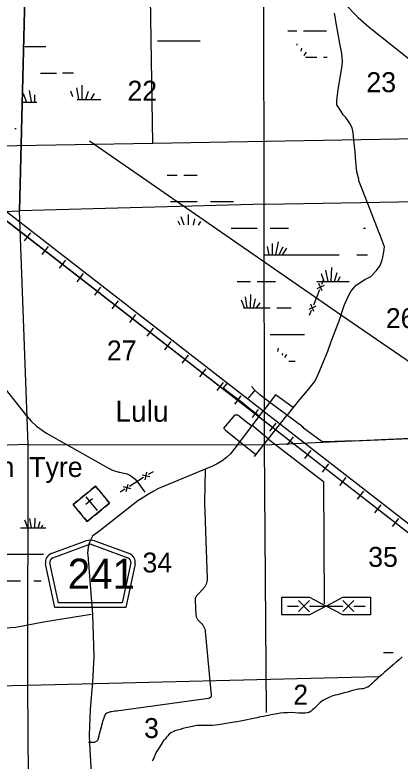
# Model space of a CAD drawing. Extents: x 2480962 to 2688785, y 277103 to 599240.
# Drawn here: x 2597690 to 2606370, y 400819 to 417658 of the extents above; entities that cross this region are included whole.
import ezdxf

# ---------------------------------------------------------------- set-up
doc = ezdxf.new("R2010")
doc.units = 0
for name, color, linetype in [('Communities and Subdivisions Names without Post Office', 7, 'Continuous'), ('County Routes Highway Center Lines', 7, 'Continuous'), ('Culture', 7, 'Continuous'), ('Culture Text', 7, 'Continuous'), ('Divided_Highway', 7, 'Continuous'), ('Local Roads Improved', 7, 'Continuous'), ('Local Roads Paved', 7, 'Continuous'), ('Local Roads Related Cells', 7, 'Continuous'), ('Narrow River Creek and Branch and Slough', 7, 'Continuous'), ('Railroads', 7, 'Continuous'), ('Roadshields County Roads', 7, 'Continuous'), ('Section Lines', 7, 'Continuous'), ('Section Numbers', 7, 'Continuous'), ('State Routes Highway Center Lines', 7, 'Continuous'), ('Swamps', 7, 'Continuous'), ('Township and Range lines', 7, 'Continuous'), ('Uninventoried Roads and Features', 7, 'Continuous')]:
    doc.layers.add(name, color=color, linetype=linetype)

msp = doc.modelspace()

# ---------------------------------------------------------------- linework, layer by layer
at = {"layer": 'County Routes Highway Center Lines'}
for p, q in [((2603279.517, 408718.195), (2602625.066, 407850.009)), ((2602140.993, 407477.157), (2600926.585, 406970.571)), ((2600926.585, 406970.571), (2600804.198, 406901.312)), ((2600457.079, 406690.227), (2599608.045, 406024.133)), ((2599330.33, 405476.492), (2599440.841, 404127.039)), ((2599437.335, 402602.588), (2599384.63, 401993.464)), ((2599371.423, 401211.4), (2599528.141, 398231.149))]:
    msp.add_line(p, q, dxfattribs=at)
for points in [[(2602625.066, 407850.009), (2602544.732, 407755.728), (2602454.981, 407670.361), (2602356.8, 407594.842), (2602251.263, 407530.001), (2602140.993, 407477.157)], [(2600804.198, 406901.312), (2600677.547, 406830.95), (2600536.823, 406737.135), (2600457.079, 406690.227)], [(2599608.045, 406024.133), (2599523.61, 405958.462), (2599486.084, 405930.317), (2599440.68, 405895.617), (2599405.378, 405837.287), (2599376.367, 405775.586), (2599353.965, 405711.191), (2599338.416, 405644.809), (2599329.892, 405577.163), (2599328.485, 405508.997), (2599330.33, 405476.492)], [(2599410.324, 404127.928), (2598332.862, 403950.811), (2597712.952, 403832.733), (2597336.578, 403810.593)], [(2599440.841, 404127.039), (2599468.743, 403176.639), (2599437.335, 402602.588)], [(2599384.63, 401993.464), (2599364.599, 401403.679), (2599371.423, 401211.4)]]:
    msp.add_lwpolyline(points, dxfattribs=at)
at = {"layer": 'Culture'}
for p, q in [((2599503.759, 407024.59), (2599407.415, 406944.948)), ((2599567.472, 406947.515), (2599503.759, 407024.59)), ((2599330.34, 406881.234), (2599176.19, 406753.807)), ((2599631.186, 406870.44), (2599694.9, 406793.365)), ((2599099.115, 406690.093), (2599002.771, 406610.451)), ((2599285.122, 406778.983), (2599539.976, 406470.683)), ((2599287.689, 406618.925), (2599441.839, 406746.353)), ((2599822.327, 406639.215), (2599758.613, 406716.29)), ((2599002.771, 406610.451), (2599066.484, 406533.376)), ((2599494.758, 406368.431), (2599648.908, 406495.859)), ((2599725.983, 406559.572), (2599822.327, 406639.215)), ((2599130.198, 406456.301), (2599193.912, 406379.226)), ((2599257.625, 406302.151), (2599321.339, 406225.076)), ((2599321.339, 406225.076), (2599417.683, 406304.718))]:
    msp.add_line(p, q, dxfattribs=at)
msp.add_lwpolyline([(2599002.771, 406610.451), (2599503.759, 407024.59), (2599822.327, 406639.215), (2599321.339, 406225.076)], close=True, dxfattribs=at)
at = {"layer": 'Divided_Highway'}
for p, q in [((2600799.421, 414762.355), (2600001.432, 460214.017)), ((2600799.421, 414762.355), (2640311.692, 415477.584)), ((2561286.689, 414089.91), (2600799.421, 414762.355))]:
    msp.add_line(p, q, dxfattribs=at)
at = {"layer": 'Local Roads Improved'}
for p, q in [((2605673.825, 417383.92), (2606797.365, 416487.408)), ((2602477.537, 409357.042), (2602383.771, 409245.911)), ((2603099.175, 409186.873), (2602950.032, 409005.74)), ((2603958.352, 408795.12), (2603559.644, 409086.612)), ((2605333.159, 408045.439), (2608311.234, 408168.523)), ((2601976.898, 407398.537), (2601963.858, 406663.251)), ((2601964.097, 406656.213), (2602022.28, 404940.237)), ((2601936.742, 404713.666), (2601795.233, 404563.544)), ((2601749.048, 404434.884), (2601770.591, 404111.852)), ((2601820.696, 404002.443), (2601882.663, 403941.332)), ((2601978.409, 403739.459), (2602112.507, 402307.79)), ((2602052.15, 402232.876), (2599978.618, 401947.83)), ((2599654.19, 401675.699), (2599574.661, 401368.449)), ((2599476.625, 401238.265), (2599350.713, 401238.265))]:
    msp.add_line(p, q, dxfattribs=at)
for points in [[(2605099.155, 417933.135), (2605424.379, 417598.496), (2605673.825, 417383.92)], [(2603824.997, 408620.801), (2604109.77, 408978.503), (2604293.83, 409190.346), (2604439.689, 409377.879), (2604484.836, 409457.754), (2604561.238, 409634.869), (2604665.423, 409891.859), (2604741.826, 410072.446), (2604818.228, 410284.289), (2604998.816, 410756.595), (2605113.419, 411100.405), (2605203.713, 411301.83), (2605262.751, 411416.433), (2605328.735, 411496.308), (2605380.827, 411562.292), (2605575.306, 411687.314), (2605710.747, 411753.298), (2605839.242, 411888.739), (2605919.117, 411999.869), (2605967.737, 412128.364), (2605978.155, 412190.875), (2606005.938, 412308.952), (2606019.829, 412423.555), (2605950.372, 412607.616), (2605707.274, 413243.144), (2605516.268, 413729.341), (2605443.338, 413916.874), (2605443.338, 413948.13), (2605394.719, 414118.299), (2605373.882, 414344.033), (2605356.518, 414559.349), (2605325.262, 414833.703), (2605314.844, 414996.926), (2605290.534, 415111.53), (2605231.496, 415222.66), (2605148.147, 415340.737), (2605089.109, 415403.248), (2605033.544, 415497.014), (2604943.25, 415625.509), (2604943.25, 415736.64), (2604977.979, 415969.32), (2605030.071, 416288.821), (2605061.327, 416507.609), (2605075.218, 416611.794), (2605054.381, 416785.436), (2605009.234, 417014.643), (2604946.723, 417386.236), (2604891.158, 417698.792)], [(2603192.404, 408603.182), (2602963.734, 408784.024), (2602755.364, 408950.72), (2602555.903, 409096.555), (2602383.771, 409235.493)], [(2603436.04, 408912.519), (2603199.887, 409093.107), (2603095.702, 409186.873), (2603019.3, 409270.221)], [(2602439.35, 408284.745), (2602404.608, 408318.664), (2602404.608, 408339.501), (2602652.948, 408634.92), (2602712.483, 408635.509), (2602908.169, 408478.415), (2603027.386, 408385.964)], [(2605330.944, 408046.743), (2605333.159, 408045.439), (2604693.484, 408021.771), (2604613.835, 408021.771), (2604166.919, 408358.064)], [(2603403.068, 408084.24), (2604641.271, 407131.162), (2604657.57, 404366.487)], [(2602022.28, 404940.237), (2602021.672, 404907.296), (2602017.624, 404874.597), (2602010.179, 404842.502), (2601999.422, 404811.361), (2601985.467, 404781.516), (2601968.469, 404753.291), (2601948.614, 404726.999), (2601936.742, 404713.666)], [(2601795.233, 404563.544), (2601783.655, 404549.895), (2601773.567, 404535.112), (2601765.08, 404519.355), (2601758.286, 404502.797), (2601753.26, 404485.62), (2601750.058, 404468.012), (2601748.714, 404450.165), (2601749.048, 404434.884)], [(2601770.591, 404111.852), (2601772.696, 404094.234), (2601776.631, 404076.934), (2601782.353, 404060.14), (2601789.801, 404044.036), (2601798.889, 404028.798), (2601809.521, 404014.594), (2601820.696, 404002.443)], [(2601882.663, 403941.332), (2601905.689, 403916.113), (2601925.954, 403888.625), (2601943.234, 403859.168), (2601957.341, 403828.068), (2601968.119, 403795.663), (2601975.452, 403762.309), (2601978.409, 403739.459)], [(2602112.507, 402307.79), (2602112.803, 402300.575), (2602112.344, 402293.369), (2602111.133, 402286.25), (2602109.185, 402279.297), (2602106.521, 402272.586), (2602103.17, 402266.19), (2602099.169, 402260.179), (2602094.562, 402254.619), (2602089.398, 402249.571), (2602083.735, 402245.091), (2602077.635, 402241.227), (2602071.165, 402238.022), (2602064.395, 402235.51), (2602057.399, 402233.721), (2602052.15, 402232.876)], [(2599978.618, 401947.83), (2599940.176, 401944.495), (2599905.006, 401937.461), (2599867.338, 401930.492), (2599834.263, 401929.449), (2599805.176, 401912.362), (2599763.735, 401902.002), (2599732.655, 401876.101), (2599701.574, 401821.71), (2599694.945, 401785.511), (2599677.146, 401749.123), (2599663.248, 401711.076), (2599654.19, 401675.699)], [(2599574.661, 401368.449), (2599571.586, 401345.888), (2599569.476, 401336.04), (2599568.069, 401327.599), (2599564.552, 401320.565), (2599560.189, 401312.678), (2599557.099, 401303.497), (2599556.111, 401298.759), (2599556.814, 401298.056), (2599554.001, 401292.428), (2599549.077, 401285.394), (2599532.898, 401264.995), (2599506.169, 401251.63), (2599476.625, 401238.265)]]:
    msp.add_lwpolyline(points, dxfattribs=at)
at = {"layer": 'Local Roads Paved'}
for p, q in [((2603559.644, 409086.612), (2603286.172, 408717.743)), ((2604183.95, 408352.44), (2603434.881, 408914.698)), ((2603085.48, 407693.93), (2603820.703, 408619.328)), ((2603404.685, 408084.24), (2603026.126, 408401.973)), ((2602437.927, 408284.333), (2603120.626, 407739.249))]:
    msp.add_line(p, q, dxfattribs=at)
at = {"layer": 'Local Roads Related Cells'}
for p, q in [((2603705.994, 404518.099), (2604330.994, 404518.099)), ((2603705.994, 404118.099), (2603705.994, 404518.099)), ((2604330.994, 404518.099), (2604705.993, 404318.099)), ((2604705.993, 404318.099), (2605080.992, 404518.099)), ((2605080.992, 404518.099), (2605705.992, 404518.099)), ((2605705.992, 404518.099), (2605705.992, 404118.099)), ((2603830.995, 404318.099), (2604080.995, 404318.099)), ((2604330.995, 404443.099), (2604080.995, 404193.099)), ((2604080.995, 404440.79), (2604330.995, 404190.79)), ((2604705.993, 404318.099), (2604330.994, 404118.099)), ((2604330.995, 404318.099), (2605080.993, 404318.099)), ((2605080.992, 404118.099), (2604705.993, 404318.099)), ((2605330.993, 404443.099), (2605080.993, 404193.099)), ((2605080.993, 404443.099), (2605330.993, 404193.099)), ((2605330.993, 404318.099), (2605580.993, 404318.099)), ((2604330.994, 404118.099), (2603705.994, 404118.099)), ((2605705.992, 404118.099), (2605080.992, 404118.099))]:
    msp.add_line(p, q, dxfattribs=at)
at = {"layer": 'Narrow River Creek and Branch and Slough'}
for points in [[(2606416.928, 403170.817), (2606346.016, 403105.785), (2606280.189, 403047.575), (2606214.363, 402989.364), (2606154.454, 402936.238), (2606094.502, 402883.159), (2606057.358, 402852.207), (2606019.751, 402821.79), (2605955.325, 402768.234), (2605891.945, 402713.445), (2605843.553, 402667.889), (2605795.778, 402621.669), (2605743.292, 402572.328), (2605689.743, 402523.713), (2605673.112, 402510.336), (2605641.477, 402490.582), (2605616.086, 402478.469), (2605576.216, 402463.954), (2605535.326, 402452.952), (2605501.017, 402447.702), (2605448.969, 402444.483), (2605423.197, 402441.829), (2605397.91, 402436.549), (2605326.421, 402416.285), (2605254.933, 402396.021), (2605183.445, 402375.757), (2605111.956, 402355.493), (2605037.577, 402335.731), (2604962.958, 402316.863), (2604910.312, 402303.948), (2604857.642, 402291.006), (2604813.553, 402277.125), (2604749.744, 402249.684), (2604687.3, 402217.965), (2604627.251, 402184.711), (2604599.013, 402165.695), (2604572.858, 402143.892), (2604528.511, 402100.211), (2604484.6, 402056.258), (2604438.912, 402012.138), (2604392.354, 401968.555), (2604366.956, 401947.651), (2604346.3, 401933.949), (2604313.091, 401917.803), (2604295.622, 401912.185), (2604277.663, 401908.494), (2604229.302, 401903.318), (2604156.71, 401901.192), (2604084.17, 401903.132), (2604002.265, 401908.4), (2603920.355, 401912.301), (2603834.583, 401911.31), (2603748.844, 401905.318), (2603674.047, 401896.504), (2603599.491, 401886.705), (2603552.596, 401880.586), (2603505.933, 401873.066), (2603434.314, 401857.963), (2603362.779, 401842.547), (2603294.18, 401828.324), (2603225.575, 401814.134), (2603145.035, 401797.726), (2603064.5, 401781.301), (2602992.891, 401765.286), (2602921.381, 401748.781), (2602846.989, 401732.59), (2602772.242, 401718.157), (2602701.604, 401707.689), (2602630.906, 401697.682), (2602541.33, 401683.257), (2602451.804, 401668.541), (2602365.314, 401653.025), (2602278.722, 401637.503), (2602212.161, 401628.868), (2602145.225, 401625.172), (2602064.405, 401624.645), (2601983.583, 401624.367), (2601904.771, 401623.56), (2601825.967, 401621.631), (2601791.879, 401618.983), (2601741.114, 401611.228), (2601690.616, 401601.258), (2601615.867, 401585.693), (2601541.512, 401568.634), (2601475.852, 401551.873), (2601410.4, 401534.32), (2601351.616, 401517.18), (2601293.289, 401498.245), (2601269.881, 401489.427), (2601236.19, 401473.03), (2601204.288, 401452.647), (2601168.938, 401423.857), (2601137.516, 401391.417), (2601109.216, 401357.825), (2601080.827, 401324.355), (2601061.321, 401301.942), (2601041.704, 401279.623)], [(2601041.704, 401279.623), (2600985.314, 401194.633), (2600929.846, 401109.022), (2600900.977, 401063.861), (2600887.028, 401040.979), (2600873.614, 401017.75), (2600866.953, 401004.912), (2600856.86, 400981.734), (2600843.598, 400946.087), (2600836.928, 400928.257), (2600829.69, 400910.665), (2600818.755, 400886.416), (2600801.23, 400850.681), (2600791.711, 400833.047), (2600781.534, 400815.532)]]:
    msp.add_lwpolyline(points, dxfattribs=at)
at = {"layer": 'Railroads'}
for p, q in [((2573249.347, 431856.346), (2611317.537, 402278.719)), ((2598041.697, 412739.205), (2597900.582, 412557.583)), ((2598041.697, 412739.205), (2597900.582, 412557.583)), ((2598436.528, 412432.435), (2598295.414, 412250.813)), ((2598436.528, 412432.435), (2598295.414, 412250.813)), ((2598831.36, 412125.665), (2598690.246, 411944.043)), ((2598831.36, 412125.665), (2598690.246, 411944.043)), ((2599226.192, 411818.895), (2599085.078, 411637.272)), ((2599226.192, 411818.895), (2599085.078, 411637.272)), ((2599621.024, 411512.125), (2599479.909, 411330.502)), ((2599621.024, 411512.125), (2599479.909, 411330.502)), ((2600015.855, 411205.355), (2599874.741, 411023.732)), ((2600015.855, 411205.355), (2599874.741, 411023.732)), ((2600410.687, 410898.584), (2600269.573, 410716.962)), ((2600410.687, 410898.584), (2600269.573, 410716.962)), ((2600805.519, 410591.814), (2600664.404, 410410.192)), ((2600805.519, 410591.814), (2600664.404, 410410.192)), ((2601200.35, 410285.044), (2601059.236, 410103.422)), ((2601200.35, 410285.044), (2601059.236, 410103.422)), ((2601595.182, 409978.274), (2601454.068, 409796.651)), ((2601595.182, 409978.274), (2601454.068, 409796.651)), ((2601990.014, 409671.504), (2601848.899, 409489.881)), ((2601990.014, 409671.504), (2601848.899, 409489.881)), ((2602384.845, 409364.734), (2602243.731, 409183.111)), ((2602384.845, 409364.734), (2602243.731, 409183.111)), ((2602779.677, 409057.964), (2602638.563, 408876.341)), ((2602779.677, 409057.964), (2602638.563, 408876.341)), ((2603174.509, 408751.193), (2603033.395, 408569.571)), ((2603174.509, 408751.193), (2603033.395, 408569.571)), ((2603569.341, 408444.423), (2603428.226, 408262.801)), ((2603569.341, 408444.423), (2603428.226, 408262.801)), ((2603964.172, 408137.653), (2603823.058, 407956.03)), ((2603964.172, 408137.653), (2603823.058, 407956.03)), ((2604359.004, 407830.883), (2604217.89, 407649.26)), ((2604359.004, 407830.883), (2604217.89, 407649.26)), ((2604753.836, 407524.113), (2604612.721, 407342.49)), ((2604753.836, 407524.113), (2604612.721, 407342.49)), ((2605148.667, 407217.343), (2605007.553, 407035.72)), ((2605148.667, 407217.343), (2605007.553, 407035.72)), ((2605543.499, 406910.572), (2605402.385, 406728.95)), ((2605543.499, 406910.572), (2605402.385, 406728.95)), ((2605938.331, 406603.802), (2605797.216, 406422.18)), ((2605938.331, 406603.802), (2605797.216, 406422.18)), ((2606333.162, 406297.032), (2606192.048, 406115.41)), ((2606333.162, 406297.032), (2606192.048, 406115.41))]:
    msp.add_line(p, q, dxfattribs=at)
msp.add_lwpolyline([(2564274.069, 438538.947), (2566952.339, 436688.506), (2568328.127, 435679.976), (2568328.128, 435679.975), (2573249.347, 431856.346), (2611317.537, 402278.719)], dxfattribs=at)
msp.add_lwpolyline([(2564274.069, 438538.947), (2566952.339, 436688.506), (2568328.127, 435679.976), (2568328.128, 435679.975), (2573249.347, 431856.346), (2611317.537, 402278.719)], dxfattribs=at)
at = {"layer": 'Roadshields County Roads'}
for p, q in [((2598506.944, 405499.751), (2599286.319, 405786.088)), ((2598541.43, 405405.885), (2599355.29, 405704.892)), ((2599424.261, 405704.892), (2600236.769, 405406.382)), ((2599493.232, 405786.089), (2600271.254, 405500.249)), ((2598590.916, 404287.925), (2598380.359, 405270.096)), ((2598671.75, 404387.925), (2598478.137, 405291.058)), ((2600300.062, 405291.554), (2600106.342, 404387.925)), ((2600397.84, 405270.595), (2600187.176, 404287.926)), ((2600106.342, 404387.926), (2598671.75, 404387.926)), ((2600187.176, 404287.926), (2598590.916, 404287.926))]:
    msp.add_line(p, q, dxfattribs=at)
for centre, radius, start, end in [((2599389.776, 405504.491), 300, 69.8269806, 110.1730139), ((2599389.776, 405611.026), 100, 69.8269876, 110.1729839), ((2598575.916, 405312.02), 200, 110.1729839, 192.0998896), ((2600202.284, 405312.517), 200, 347.9000917, 69.8270083), ((2598575.916, 405312.02), 100, 110.1729839, 192.0998896), ((2600202.284, 405312.516), 100, 347.9000932, 69.8269876)]:
    msp.add_arc(centre, radius, start, end, dxfattribs=at)
at = {"layer": 'Section Lines'}
for p, q in [((2603307.882, 413387.756), (2603294.775, 418641.745)), ((2597790.473, 413236.157), (2597928.766, 418560.806)), ((2603314.341, 407954.996), (2603307.793, 413462.764)), ((2603336.697, 413388.23), (2608637.423, 413475.496)), ((2592494.705, 413018.652), (2597790.473, 413236.157)), ((2597986.372, 407955.968), (2597790.473, 413236.157)), ((2603336.697, 413388.23), (2597790.48, 413236.436)), ((2603314.341, 407954.996), (2608674.258, 408198.849)), ((2597986.756, 407960.464), (2592576.313, 407829.653)), ((2597977.433, 402530.453), (2597986.756, 407960.464)), ((2597986.756, 407960.464), (2603308.954, 407955.967)), ((2603363.304, 401916.167), (2603314.35, 407947.007)), ((2598005.767, 399084.901), (2597977.433, 402530.453))]:
    msp.add_line(p, q, dxfattribs=at)
at = {"layer": 'State Routes Highway Center Lines'}
msp.add_line((2611434.873, 402383.198), (2567594.761, 436445.426), dxfattribs=at)
at = {"layer": 'Swamps'}
for p, q in [((2597928.766, 418560.806), (2597790.48, 413236.436)), ((2599077.548, 416013.84), (2599125.88, 415760.111)), ((2599198.37, 416074.254), (2599198.374, 415748.031)), ((2599343.358, 415929.269), (2599282.95, 415748.033)), ((2597876.434, 415885.33), (2597948.931, 415692.014)), ((2599476.264, 415880.943), (2599403.773, 415760.118)), ((2601495.95, 414044.406), (2601795.952, 414044.409)), ((2601195.956, 413444.4), (2601795.96, 413444.405)), ((2602695.974, 412844.41), (2603145.976, 412844.415)), ((2603378.189, 412430.482), (2603415.4, 412244.435)), ((2603486.929, 412502.978), (2603486.933, 412244.414)), ((2603619.835, 412539.225), (2603560.897, 412244.52)), ((2603728.577, 412418.404), (2603634.571, 412243.816)), ((2603813.154, 412394.239), (2603713.835, 412245.258)), ((2603295.986, 412244.412), (2604995.996, 412244.429)), ((2604746.512, 411644.504), (2604700.256, 411898.888)), ((2604817.512, 411644.455), (2604834.748, 411960.531)), ((2604661.437, 411644.592), (2604595.964, 411816.459)), ((2604894.199, 411644.634), (2604952.431, 411848.455)), ((2604970.795, 411644.556), (2605019.679, 411753.19)), ((2602924.002, 411044.465), (2602884.607, 411297.701)), ((2603002.164, 411044.421), (2603007.891, 411348.137)), ((2603069.264, 411044.213), (2603112.148, 411250.065)), ((2603131.46, 411043.905), (2603215.238, 411157.607)), ((2597981.781, 406085.314), (2597916.308, 406257.18)), ((2596766.364, 404885.105), (2597816.362, 404885.131)), ((2603357.215, 402666.347), (2603357.213, 402666.427))]:
    msp.add_line(p, q, dxfattribs=at)
for points in [[(2603842.022, 417301.791), (2604042.384, 417301.793)], [(2604192.385, 417301.794), (2604713.022, 417301.8)], [(2597910.459, 416948.009), (2598027.043, 416948.012)], [(2598027.043, 416948.012), (2598387.942, 416948.02)], [(2600904.298, 417075.802), (2601868.08, 417075.812)], [(2604053.779, 416978.767), (2604054.283, 417005.524)], [(2604144.551, 416840.299), (2604158.54, 416907.452)], [(2604208.45, 416742.822), (2604261.63, 416814.994)], [(2604235.347, 416701.791), (2604492.395, 416701.793)], [(2604642.395, 416701.795), (2604727.724, 416701.796)], [(2598268.483, 416345.395), (2598623.887, 416345.403)], [(2598758.803, 416348.024), (2599008.268, 416348.03)], [(2598010.867, 415949.798), (2598057.671, 415704.099)], [(2598944.644, 415941.342), (2598990.067, 415820.216)], [(2598130.162, 415858.178), (2598130.165, 415692.019)], [(2598241.596, 415772.594), (2598240.731, 415770)], [(2597858.848, 415692.012), (2598180.319, 415692.02)], [(2599089.251, 415748.028), (2599527.057, 415748.038)], [(2599527.057, 415748.038), (2599628.595, 415748.041)], [(2597690.61, 415092.004), (2597715.478, 415092.005)], [(2601117.694, 414044.402), (2601345.949, 414044.405)], [(2602095.962, 413444.408), (2602615.839, 413444.413)], [(2601425.469, 413107.075), (2601498.746, 412920.241)], [(2601594.622, 413155.406), (2601594.625, 412918.396)], [(2601365.059, 413010.416), (2601402.735, 412922.089)], [(2601739.611, 413058.748), (2601703.999, 412916.291)], [(2601872.517, 412998.338), (2601823.319, 412913.994)], [(2602560.565, 412844.409), (2602695.974, 412844.41)], [(2603445.978, 412844.418), (2603858.984, 412844.422)], [(2605545.991, 412844.438), (2605587.567, 412844.438)], [(2605395.999, 412244.432), (2605639.287, 412244.435)], [(2602697.201, 411644.403), (2602995.992, 411644.406)], [(2603145.993, 411644.407), (2603559.435, 411644.411)], [(2604496.001, 411644.42), (2605225.179, 411644.427)], [(2602861.679, 411045.388), (2602795.608, 411218.183)], [(2602843.623, 411044.4), (2603446.003, 411044.406)], [(2603596.004, 411044.408), (2603915.282, 411044.411)], [(2603446.012, 410444.402), (2604213.729, 410444.41)], [(2603619.868, 410139.21), (2603604.899, 410064.362)], [(2603728.61, 410018.388), (2603706.808, 409977.899)], [(2603813.187, 409994.224), (2603767.803, 409926.148)], [(2603864.151, 409844.402), (2604002.123, 409844.404)], [(2598066.855, 406085.227), (2598028.779, 406294.62)], [(2598137.855, 406085.179), (2598149.426, 406297.381)], [(2598214.54, 406085.359), (2598255.14, 406227.464)], [(2597816.346, 406085.139), (2598385.066, 406085.153)], [(2598291.136, 406085.283), (2598322.108, 406154.112)], [(2596916.355, 405485.113), (2598337.098, 405485.148)], [(2598116.362, 404885.138), (2598279.073, 404885.142)], [(2605998.544, 403268.146), (2606215.036, 403268.148)]]:
    msp.add_lwpolyline(points, dxfattribs=at)
at = {"layer": 'Township and Range lines'}
for p, q in [((2597977.433, 402530.453), (2605876.217, 402730.201)), ((2592713.278, 402455.571), (2597977.433, 402530.453))]:
    msp.add_line(p, q, dxfattribs=at)
at = {"layer": 'Uninventoried Roads and Features'}
for p, q in [((2599367.271, 414813.955), (2605029.287, 410899.589)), ((2604657.934, 411547.998), (2604495.687, 411477.814)), ((2604611.903, 411431.782), (2604541.718, 411594.03)), ((2604645.858, 411687.23), (2604599.826, 411571.014)), ((2604553.795, 411454.798), (2604415.699, 411106.15)), ((2604473.807, 411083.134), (2604311.559, 411012.95)), ((2604427.775, 410966.918), (2604357.591, 411129.166)), ((2604369.667, 410989.934), (2604323.635, 410873.718)), ((2605029.287, 410899.589), (2608775.409, 408309.746)), ((2597030.451, 409765.797), (2597949.835, 408607.357)), ((2598389.886, 408230.162), (2599797.291, 407429.314)), ((2600051.218, 407336.376), (2600140.682, 407319.691)), ((2600623.5, 407164.215), (2600663.247, 407336.466)), ((2600802.371, 407349.719), (2600696.373, 407283.466)), ((2600590.374, 407217.214), (2600272.378, 407018.458)), ((2600729.499, 407230.467), (2600557.248, 407270.214)), ((2600305.504, 406965.459), (2600133.253, 407005.205)), ((2600199.505, 406899.206), (2600239.252, 407071.457)), ((2600436.06, 407132.514), (2600614.584, 406885.352)), ((2600166.379, 406952.206), (2600060.38, 406885.954))]:
    msp.add_line(p, q, dxfattribs=at)
for points in [[(2597949.835, 408607.357), (2598055.413, 408487.759), (2598172.913, 408379.851), (2598301.049, 408284.818), (2598389.886, 408230.162)], [(2599797.291, 407429.314), (2599873.628, 407391.019), (2599953.548, 407360.914), (2600036.177, 407339.328), (2600051.218, 407336.376)], [(2600140.682, 407319.691), (2600188.594, 407308.132), (2600235.035, 407291.627), (2600279.497, 407270.359), (2600321.491, 407244.56), (2600360.559, 407214.513), (2600396.272, 407180.546), (2600428.239, 407143.032), (2600436.06, 407132.514)]]:
    msp.add_lwpolyline(points, dxfattribs=at)

# ---------------------------------------------------------------- texts
at = {"layer": 'Communities and Subdivisions Names without Post Office'}
msp.add_text('Lulu', height=475, rotation=0.0010444, dxfattribs=at).set_placement((2599952.841, 408477.013))
at = {"layer": 'Culture Text'}
msp.add_text('Williamson  Tyre', height=450, rotation=0.0014028, dxfattribs=at).set_placement((2594768.714, 407230.124))
at = {"layer": 'Roadshields County Roads'}
msp.add_text('241', height=680, dxfattribs=at).set_placement((2598879.785, 404706.209))
at = {"layer": 'Section Numbers'}
for s, rotation, p in [('23', 0.0285, (2605611.028, 415914.327)), ('22', 0.0291, (2600225.595, 415722.464)), ('26', 0.0284694, (2606049.113, 410589.179)), ('27', 0.0293083, (2599761.31, 409860.437)), ('35', 0.0284389, (2605651.323, 405201.978)), ('34', 0.0289639, (2600563.785, 405074.525)), ('2', 0.0284194, (2603963.875, 402091.037)), ('3', 0.0293833, (2600600.373, 401338.745))]:
    msp.add_text(s, height=450, rotation=rotation, dxfattribs=at).set_placement(p)

doc.saveas('drawing.dxf')
